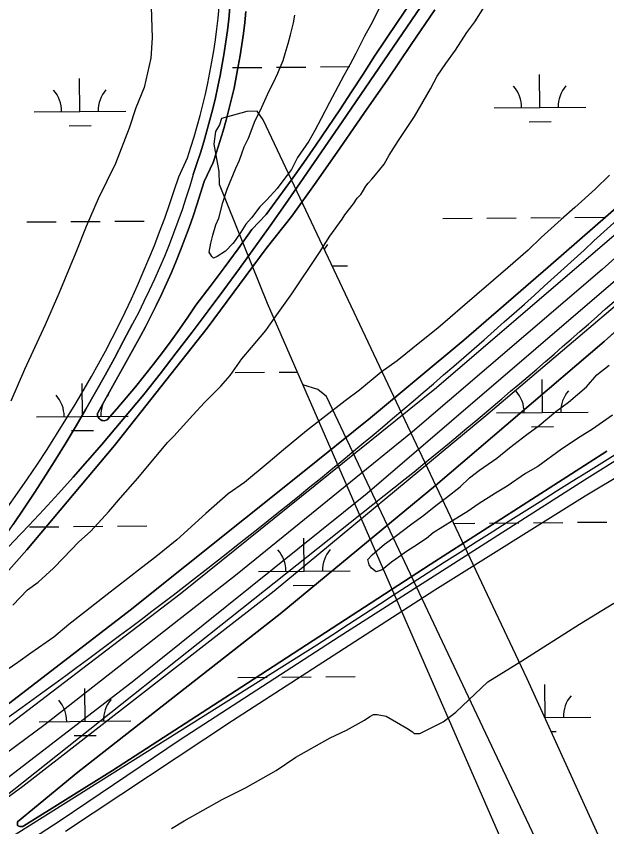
# Model space of a CAD drawing. Extents: x 3568792 to 3606828, y 529143 to 554785.
# Drawn here: x 3600347 to 3600991, y 536452 to 537336 of the extents above; entities that cross this region are included whole.
import ezdxf

# ---------------------------------------------------------------- set-up
doc = ezdxf.new("R2010")
doc.units = 0
for name, color, linetype in [('V-BRDG-OTLN', 7, 'Continuous'), ('V-ROAD-CNTR', 7, 'Continuous'), ('V-SITE-VEGE', 7, 'Continuous'), ('V-TOPO-SHOR', 7, 'Continuous'), ('V-WETL-SWMP', 7, 'Continuous')]:
    doc.layers.add(name, color=color, linetype=linetype)

msp = doc.modelspace()

# ---------------------------------------------------------------- linework, layer by layer
at = {"layer": 'V-BRDG-OTLN'}
for p, q in [((3601172.91, 537147.52), (3600988.46, 536981.67)), ((3600729.93, 536816.17), (3601005.98, 537052.8)), ((3600988.46, 536981.67), (3600804.41, 536824.36)), ((3601112.4, 536900.19), (3600967.58, 536812.79)), ((3600798.4, 536738.39), (3600991.29, 536861.9)), ((3600804.41, 536824.36), (3600634.92, 536684.5)), ((3600475.21, 536611.6), (3600729.93, 536816.17)), ((3600967.58, 536812.79), (3600803.54, 536710.42)), ((3600599.14, 536608.79), (3600798.4, 536738.39)), ((3600803.54, 536710.42), (3600583.04, 536567.77)), ((3600634.92, 536684.5), (3600413.99, 536511.7)), ((3600255.47, 536442.77), (3600475.21, 536611.6)), ((3600451.93, 536513.46), (3600599.14, 536608.79)), ((3600583.04, 536567.77), (3600400.54, 536447.18)), ((3600413.99, 536511.7), (3600348.49, 536457.64)), ((3600355.16, 536453.08), (3600451.93, 536513.46)), ((3600348.49, 536457.64), (3600348.45, 536453.75)), ((3600348.45, 536453.75), (3600349.83, 536452.92)), ((3600349.83, 536452.92), (3600350.87, 536452.56)), ((3600350.87, 536452.56), (3600351.96, 536452.38)), ((3600351.96, 536452.38), (3600353.07, 536452.42)), ((3600353.07, 536452.42), (3600354.14, 536452.65)), ((3600354.14, 536452.65), (3600355.16, 536453.08))]:
    msp.add_line(p, q, dxfattribs=at)
for points in [[(3600093.23, 536306.13), (3600354.26, 536496.47), (3600628.38, 536709.47), (3600859.25, 536900.89), (3601033.75, 537048.76), (3601059.99, 537071.79), (3601086.1, 537094.98), (3601112.06, 537118.31), (3601137.9, 537141.8), (3601163.6, 537165.44), (3601189.15, 537189.24), (3601214.57, 537213.18), (3601239.85, 537237.27), (3601264.98, 537261.51), (3601289.97, 537285.89), (3601314.82, 537310.42), (3601339.53, 537335.1), (3601412.12, 537403.53), (3601484.8, 537471.86), (3601557.59, 537540.08), (3601630.47, 537608.2), (3601703.46, 537676.21), (3602090.81, 538042.26)], [(3599993.03, 536312.37), (3600266.98, 536508.98), (3600525.83, 536706.46), (3600805.5, 536931.41), (3601009.34, 537106.33), (3601046.25, 537138.95), (3601083, 537171.75), (3601119.6, 537204.72), (3601156.03, 537237.87), (3601192.31, 537271.19), (3601228.43, 537304.69), (3601264.39, 537338.35), (3601300.19, 537372.19), (3601335.83, 537406.2), (3601398.4, 537464.38), (3601460.83, 537522.71), (3601523.14, 537581.18), (3601585.31, 537639.78), (3601647.35, 537698.53), (3601709.25, 537757.43), (3601771.02, 537816.45), (3601819.05, 537862.39), (3601867.23, 537908.18)], [(3600660.61, 537176.79), (3600673.94, 537195.86), (3600687.09, 537215.05), (3600700.06, 537234.36), (3600712.87, 537253.79), (3600725.49, 537273.33), (3600737.94, 537292.99), (3600762.46, 537329.68), (3600787.14, 537366.27), (3600811.98, 537402.75), (3600836.99, 537439.12), (3600862.16, 537475.39), (3600887.49, 537511.55), (3600912.98, 537547.61), (3600938.63, 537583.55), (3600964.44, 537619.39), (3600990.41, 537655.12), (3601016.54, 537690.73)], [(3601523.07, 537606.84), (3601475.1, 537561.32), (3601400.34, 537490.12), (3601325.7, 537418.78), (3601293.22, 537388.06), (3601260.6, 537357.48), (3601227.84, 537327.05), (3601194.94, 537296.77), (3601161.9, 537266.65), (3601128.72, 537236.68), (3601095.41, 537206.86), (3601061.95, 537177.2), (3601026.86, 537149.64), (3600927.29, 537062.51), (3600835.28, 536983.2), (3600733.61, 536898.36), (3600657.45, 536837.2), (3600471.19, 536688.33), (3600307.83, 536563.06), (3600212.94, 536492.83), (3600107.05, 536417.7)], [(3600787.14, 537366.27), (3600762.46, 537329.68), (3600737.94, 537292.99), (3600725.49, 537273.33), (3600712.87, 537253.79), (3600700.06, 537234.36), (3600687.09, 537215.05), (3600673.94, 537195.86), (3600660.61, 537176.79), (3600647.11, 537157.84), (3600633.44, 537139.02), (3600619.6, 537120.31), (3600604.09, 537103.69), (3600589.12, 537082.84), (3600573.96, 537062.12), (3600558.62, 537041.53), (3600543.08, 537021.06), (3600534.17, 537008), (3600525.08, 536995.06), (3600515.83, 536982.24), (3600506.4, 536969.55), (3600496.8, 536956.98), (3600487.03, 536944.55), (3600477.1, 536932.25), (3600467, 536920.09), (3600456.74, 536908.06), (3600446.32, 536896.18), (3600445.21, 536895.64), (3600444.04, 536895.3), (3600442.82, 536895.17), (3600441.6, 536895.26), (3600440.41, 536895.56), (3600439.29, 536896.06), (3600438.27, 536896.75), (3600437.39, 536897.61), (3600436.67, 536898.6), (3600436.12, 536899.71), (3600435.79, 536900.89), (3600435.66, 536902.11), (3600435.74, 536903.34), (3600435.87, 536903.88), (3600482.72, 536987.96), (3600487.84, 536997.52), (3600493.88, 537009.23), (3600499.74, 537021.02), (3600505.42, 537032.9), (3600510.91, 537044.87), (3600516.22, 537056.92), (3600521.34, 537069.06), (3600526.27, 537081.26), (3600531.02, 537093.55), (3600535.57, 537105.9), (3600539.93, 537118.33), (3600544.11, 537130.82), (3600548.08, 537143.37), (3600551.87, 537155.98), (3600561.69, 537176.72), (3600565.56, 537188.17), (3600569.22, 537199.69)], [(3600344.36, 536763.69), (3600360.73, 536780.93), (3600376.95, 536798.32), (3600393.02, 536815.85), (3600408.92, 536833.52), (3600424.68, 536851.33), (3600440.27, 536869.27), (3600455.7, 536887.34), (3600470.97, 536905.55), (3600486.08, 536923.89), (3600503.9, 536946.45), (3600521.56, 536969.13), (3600539.06, 536991.93), (3600556.39, 537014.86), (3600573.56, 537037.9), (3600590.55, 537061.06), (3600607.38, 537084.33), (3600624.04, 537107.72), (3600640.53, 537131.22), (3600656.85, 537154.83), (3600702.58, 537221.3), (3600748.09, 537287.91), (3600793.38, 537354.67)], [(3600338.87, 536732.13), (3600358.58, 536754.48), (3600454.17, 536867.95), (3600555.23, 536996), (3600619.5, 537083.02), (3600647.61, 537118.18), (3600674.04, 537155.42), (3600700.3, 537192.78), (3600726.38, 537230.27), (3600752.29, 537267.88), (3600778.01, 537305.62), (3600803.56, 537343.48)], [(3600803.56, 537343.48), (3600778.01, 537305.62), (3600752.29, 537267.88), (3600726.38, 537230.27), (3600700.3, 537192.78), (3600674.04, 537155.42), (3600647.61, 537118.18), (3600619.5, 537083.02), (3600555.23, 536996), (3600454.17, 536867.95), (3600358.58, 536754.48), (3600338.87, 536732.13)], [(3600597.44, 537341.68), (3600596.21, 537329.66), (3600594.78, 537317.65), (3600593.15, 537305.68), (3600591.31, 537293.73), (3600589.26, 537281.82), (3600587.01, 537269.95), (3600584.55, 537258.12), (3600581.89, 537246.33), (3600579.03, 537234.59), (3600575.96, 537222.9), (3600572.69, 537211.26), (3600569.22, 537199.69), (3600565.56, 537188.17), (3600561.69, 537176.72), (3600551.87, 537155.98), (3600548.08, 537143.37), (3600544.11, 537130.82), (3600539.93, 537118.33), (3600535.57, 537105.9), (3600531.02, 537093.55), (3600526.27, 537081.26), (3600521.34, 537069.06), (3600516.22, 537056.92), (3600510.91, 537044.87), (3600505.42, 537032.9), (3600499.74, 537021.02), (3600493.88, 537009.23), (3600487.84, 536997.52), (3600482.72, 536987.96), (3600435.87, 536903.88), (3600435.74, 536903.34), (3600435.66, 536902.11), (3600435.79, 536900.89), (3600436.12, 536899.71), (3600436.67, 536898.6), (3600437.39, 536897.61), (3600438.27, 536896.75), (3600439.29, 536896.06), (3600440.41, 536895.56), (3600441.6, 536895.26), (3600442.82, 536895.17), (3600444.04, 536895.3), (3600445.21, 536895.64), (3600446.32, 536896.18), (3600456.74, 536908.06), (3600467, 536920.09), (3600477.1, 536932.25), (3600487.03, 536944.55), (3600496.8, 536956.98), (3600506.4, 536969.55), (3600515.83, 536982.24), (3600525.08, 536995.06), (3600534.17, 537008), (3600543.08, 537021.06), (3600558.62, 537041.53), (3600573.96, 537062.12), (3600589.12, 537082.84), (3600604.09, 537103.69), (3600619.6, 537120.31), (3600633.44, 537139.02), (3600647.11, 537157.84), (3600660.61, 537176.79)], [(3600524.31, 537161.34), (3600533.84, 537182.05), (3600537.57, 537193.48), (3600541.11, 537204.97), (3600544.46, 537216.53), (3600547.61, 537228.13), (3600550.57, 537239.78), (3600553.33, 537251.49), (3600555.9, 537263.24), (3600558.27, 537275.03), (3600560.45, 537286.85), (3600562.42, 537298.72), (3600564.2, 537310.61), (3600565.77, 537322.53), (3600567.15, 537334.48), (3600568.32, 537346.45)], [(3600580.08, 537345.78), (3600578.81, 537333.39), (3600577.34, 537321.03), (3600575.66, 537308.7), (3600573.79, 537296.39), (3600571.71, 537284.11), (3600569.43, 537271.88), (3600566.96, 537259.68), (3600564.28, 537247.52), (3600561.41, 537235.41), (3600558.34, 537223.34), (3600555.08, 537211.33), (3600551.62, 537199.37), (3600547.96, 537187.47), (3600544.11, 537175.63), (3600540.07, 537163.86)], [(3600569.22, 537199.69), (3600572.69, 537211.26), (3600575.96, 537222.9), (3600579.03, 537234.59), (3600581.89, 537246.33), (3600584.55, 537258.12), (3600587.01, 537269.95), (3600589.26, 537281.82), (3600591.31, 537293.73), (3600593.15, 537305.68), (3600594.78, 537317.65), (3600596.21, 537329.66), (3600597.44, 537341.68)], [(3601277.57, 537320.53), (3600986.2, 537060.11), (3600779.15, 536883.14), (3600587.85, 536727.58), (3600378.45, 536563.63), (3600216.23, 536443.63)], [(3600064.98, 536244.94), (3600394.75, 536458.9), (3600525.79, 536547.21), (3600699.36, 536659.68), (3600966.85, 536830.56), (3601112.86, 536921.92), (3601220.06, 536973.69), (3601359.39, 537047.17), (3601511.79, 537121.69), (3601624.29, 537172.13), (3601646.47, 537181.49), (3601668.73, 537190.67), (3601691.07, 537199.66), (3601713.48, 537208.46), (3601735.97, 537217.07), (3601758.52, 537225.5), (3601781.15, 537233.74), (3601803.85, 537241.79), (3601826.61, 537249.65), (3601849.44, 537257.31), (3601872.33, 537264.79)], [(3600540.07, 537163.86), (3600536.2, 537150.88), (3600532.12, 537137.96), (3600527.83, 537125.11), (3600523.34, 537112.34), (3600518.64, 537099.63), (3600513.75, 537087), (3600508.65, 537074.45), (3600503.35, 537061.98), (3600497.86, 537049.6), (3600492.16, 537037.31), (3600486.28, 537025.11), (3600480.2, 537013), (3600473.93, 537000.99), (3600464.13, 536982.15), (3600454.14, 536963.41), (3600443.96, 536944.77), (3600433.58, 536926.23), (3600423, 536907.81), (3600412.24, 536889.49), (3600401.29, 536871.29), (3600390.14, 536853.2), (3600378.81, 536835.22), (3600367.29, 536817.37), (3600355.59, 536799.63), (3600343.71, 536782.01)], [(3600337.14, 536800.28), (3600348.29, 536815.98), (3600359.26, 536831.82), (3600370.04, 536847.8), (3600380.62, 536863.89), (3600391.01, 536880.12), (3600401.19, 536896.46), (3600411.19, 536912.93), (3600420.98, 536929.52), (3600428.94, 536943.28), (3600436.71, 536957.14), (3600444.28, 536971.12), (3600451.66, 536985.2), (3600458.83, 536999.38), (3600465.81, 537013.66), (3600472.59, 537028.04), (3600479.16, 537042.52), (3600485.53, 537057.08), (3600491.69, 537071.73), (3600497.65, 537086.47), (3600503.4, 537101.29), (3600508.94, 537116.19), (3600514.27, 537131.17), (3600519.4, 537146.22), (3600524.31, 537161.34)], [(3600991.29, 536861.9), (3600798.4, 536738.39), (3600599.14, 536608.79), (3600451.93, 536513.46), (3600355.16, 536453.08), (3600354.14, 536452.65), (3600353.07, 536452.42), (3600351.96, 536452.38), (3600350.87, 536452.56), (3600349.83, 536452.92), (3600348.45, 536453.75), (3600348.49, 536457.64), (3600413.99, 536511.7), (3600634.92, 536684.5), (3600804.41, 536824.36), (3600988.46, 536981.67), (3601172.91, 537147.52)], [(3600835.28, 536983.2), (3600927.29, 537062.51), (3601026.86, 537149.64)], [(3600107.05, 536417.7), (3600212.94, 536492.83), (3600307.83, 536563.06), (3600471.19, 536688.33), (3600657.45, 536837.2), (3600733.61, 536898.36), (3600835.28, 536983.2)]]:
    msp.add_lwpolyline(points, dxfattribs=at)
at = {"layer": 'V-ROAD-CNTR'}
for points in [[(3600998.29, 537648.15), (3600984.86, 537630.9), (3600971.58, 537613.53), (3600958.48, 537596.03), (3600945.53, 537578.42), (3600932.76, 537560.68), (3600920.15, 537542.83), (3600907.71, 537524.86), (3600895.43, 537506.78), (3600883.33, 537488.59), (3600838.47, 537421.56), (3600793.38, 537354.67), (3600748.09, 537287.91), (3600702.58, 537221.3), (3600656.85, 537154.83)], [(3600540.07, 537163.86), (3600544.11, 537175.63), (3600547.96, 537187.47), (3600551.62, 537199.37), (3600555.08, 537211.33), (3600558.34, 537223.34), (3600561.41, 537235.41), (3600564.28, 537247.52), (3600566.96, 537259.68), (3600569.43, 537271.88), (3600571.71, 537284.11), (3600573.79, 537296.39), (3600575.66, 537308.7), (3600577.34, 537321.03), (3600578.81, 537333.39), (3600580.08, 537345.78)], [(3601144.8, 537242.28), (3600977.25, 537091.23)], [(3600540.07, 537163.86), (3600536.2, 537150.88), (3600532.12, 537137.96), (3600527.83, 537125.11), (3600523.34, 537112.34), (3600518.64, 537099.63), (3600513.75, 537087), (3600508.65, 537074.45), (3600503.35, 537061.98), (3600497.86, 537049.6), (3600492.16, 537037.31), (3600486.28, 537025.11), (3600480.2, 537013), (3600473.93, 537000.99)], [(3600656.85, 537154.83), (3600640.53, 537131.22), (3600624.04, 537107.72), (3600607.38, 537084.33), (3600590.55, 537061.06), (3600573.56, 537037.9), (3600556.39, 537014.86), (3600539.06, 536991.93), (3600521.56, 536969.13), (3600503.9, 536946.45), (3600486.08, 536923.89), (3600470.97, 536905.55), (3600455.7, 536887.34), (3600440.27, 536869.27), (3600424.68, 536851.33), (3600408.92, 536833.52), (3600393.02, 536815.85), (3600376.95, 536798.32), (3600360.73, 536780.93), (3600344.36, 536763.69), (3600327.84, 536746.58), (3600311.16, 536729.63), (3600294.34, 536712.82)], [(3599358.35, 535904.82), (3599575.7, 536065.73), (3599809.54, 536244.8), (3599996.66, 536409.41), (3600227.09, 536638.15), (3600294.34, 536712.82), (3600306.95, 536729.92), (3600319.38, 536747.16), (3600331.63, 536764.52), (3600343.71, 536782.01), (3600355.59, 536799.63), (3600367.29, 536817.37), (3600378.81, 536835.22), (3600390.14, 536853.2), (3600401.29, 536871.29), (3600412.24, 536889.49), (3600423, 536907.81), (3600433.58, 536926.23), (3600443.96, 536944.77), (3600454.14, 536963.41), (3600464.13, 536982.15), (3600473.93, 537000.99)], [(3599847.84, 536127.01), (3600200.99, 536379.45), (3600771.3, 536831.63)], [(3600674.99, 536650.23), (3600336.97, 536437.91), (3600117.04, 536319.44)]]:
    msp.add_lwpolyline(points, dxfattribs=at)
for centre, radius, start, end in [((3596543.58, 542037.37), 6706.22, 309.080963, 312.489869), ((3596470.82, 541982.37), 6650.65, 304.584182, 312.65584), ((3608242.32, 525143.42), 13772.12, 120.576921, 123.330482)]:
    msp.add_arc(centre, radius, start, end, dxfattribs=at)
at = {"layer": 'V-SITE-VEGE'}
for p, q in [((3600961.51, 536673.12), (3600998.8, 536696.2)), ((3600898.73, 536633.31), (3600961.51, 536673.12)), ((3600861.44, 536610.23), (3600898.73, 536633.31)), ((3600826.45, 536577.23), (3600861.44, 536610.23)), ((3600726.79, 536568.31), (3600732.67, 536572.47)), ((3600732.67, 536572.47), (3600736.6, 536574.59)), ((3600736.6, 536574.59), (3600740.6, 536574.71)), ((3600740.6, 536574.71), (3600750.63, 536573)), ((3600750.63, 536573), (3600773.01, 536559.67)), ((3600812.76, 536566.84), (3600826.45, 536577.23)), ((3600707.12, 536557.73), (3600726.79, 536568.31)), ((3600787.16, 536554.09), (3600812.76, 536566.84)), ((3600689.39, 536549.22), (3600707.12, 536557.73)), ((3600773.01, 536559.67), (3600779.12, 536555.85)), ((3600779.12, 536555.85), (3600781.17, 536553.92)), ((3600781.17, 536553.92), (3600787.16, 536554.09)), ((3600652.04, 536528.14), (3600689.39, 536549.22)), ((3600630.49, 536513.52), (3600652.04, 536528.14)), ((3600597.08, 536494.55), (3600630.49, 536513.52)), ((3600571.47, 536481.81), (3600597.08, 536494.55)), ((3600530.19, 536458.62), (3600571.47, 536481.81)), ((3600516.45, 536450.22), (3600530.19, 536458.62))]:
    msp.add_line(p, q, dxfattribs=at)
for points in [[(3600494.09, 537346.78), (3600495.09, 537312.84), (3600493.74, 537290.82), (3600486.69, 537258.64), (3600477.35, 537236.39), (3600470.01, 537214.19), (3600455.16, 537175.79), (3600436.31, 537137.27), (3600423.21, 537106.91), (3600412.05, 537078.6), (3600393.38, 537034.09), (3600378.4, 536999.68), (3600355.85, 536951.06), (3600340.88, 536916.65)], [(3600343.06, 536694.1), (3600359.28, 536710.72), (3600370.81, 536719.07), (3600387.74, 536734.33), (3600398.55, 536745.4), (3600414.76, 536762.7), (3600428.31, 536774.5), (3600447.89, 536795.95), (3600460.71, 536811.16), (3600479.61, 536832.59), (3600511.99, 536871.3), (3600518.75, 536878.22), (3600539.68, 536901.05), (3600552.52, 536914.89), (3600570.1, 536932.89), (3600580.21, 536944.65), (3600593, 536962.59), (3600603.8, 536975.04), (3600619.31, 536993.7), (3600629.4, 537008.19), (3600647.57, 537033.72), (3600677.82, 537078.56), (3600689.23, 537096.49), (3600702.7, 537115.13), (3600705.38, 537119.95), (3600714.81, 537131.69), (3600718.84, 537137.9), (3600722.9, 537142.05), (3600724.92, 537144.82), (3600728.26, 537151.01), (3600730.96, 537154.47), (3600735.02, 537158.62), (3600739.06, 537163.46), (3600748.5, 537175.2), (3600753.86, 537184.85), (3600763.93, 537200.71), (3600781.41, 537226.92), (3600798.83, 537257.23), (3600806.2, 537271.01), (3600815.6, 537284.81), (3600826.38, 537299.3), (3600838.46, 537318.61), (3600847.22, 537330.34), (3600857.97, 537346.9)], [(3600743.04, 537344.83), (3600733.68, 537326.93), (3600726.98, 537314.53), (3600717.63, 537295.94), (3600710.93, 537283.55), (3600704.23, 537271.83), (3600688.85, 537242.23), (3600679.48, 537225.01), (3600672.79, 537211.93), (3600666.09, 537200.21), (3600653.99, 537182.28), (3600647.31, 537169.2), (3600637.88, 537156.77), (3600631.82, 537148.49), (3600620.34, 537136.03), (3600612.9, 537128.41), (3600603.46, 537116.67), (3600597.39, 537109.76), (3600592.02, 537100.8), (3600585.97, 537091.82), (3600583.28, 537088.37), (3600575.17, 537080.07), (3600566.34, 537074.48), (3600562.26, 537072.38), (3600560.18, 537074.41), (3600557.39, 537079.17), (3600559.32, 537088.77), (3600561.27, 537097.69), (3600564.56, 537108.68), (3600567.89, 537116.24), (3600572.47, 537133.4), (3600577.09, 537147.83), (3600586.4, 537170.52), (3600590.39, 537179.46), (3600595.69, 537193.9), (3600600.37, 537203.53), (3600607.66, 537222.78), (3600613.01, 537233.1), (3600616.34, 537240.67), (3600623.01, 537255.12), (3600627.69, 537264.07), (3600632.36, 537274.39), (3600633.69, 537277.83), (3600638.35, 537288.15), (3600640.31, 537295.7), (3600643.6, 537306.68), (3600646.22, 537316.3), (3600649.49, 537329.33), (3600650.76, 537337.56)], [(3600994.29, 537163.11), (3600978.73, 537147.87), (3600956.4, 537127.76), (3600941.5, 537114.58), (3600919.84, 537095.16), (3600905.63, 537081.3), (3600883.29, 537061.88), (3600833.85, 537019.54), (3600806.76, 536995.95), (3600789.14, 536982.06), (3600762.71, 536960.53), (3600745.07, 536948), (3600721.36, 536928.56), (3600705.77, 536916.73)], [(3600997.44, 536901.08), (3600975.73, 536885.77), (3600962.14, 536877.4), (3600941.77, 536864.15), (3600916, 536845.36), (3600902.41, 536837.68), (3600882.73, 536823.75), (3600869.82, 536816.07), (3600850.81, 536804.21), (3600839.95, 536796.55), (3600822.97, 536786.09), (3600801.92, 536772.84), (3600794.47, 536766.59), (3600780.89, 536757.53), (3600772.74, 536752.64), (3600761.21, 536744.29), (3600756.46, 536740.81), (3600746.3, 536732.48), (3600739.48, 536730.34), (3600734.65, 536734.39), (3600731.86, 536737.78), (3600730.42, 536743.92), (3600735.15, 536748.77), (3600748.7, 536760.56), (3600760.23, 536768.91), (3600778.54, 536782.82), (3600790.07, 536791.17), (3600806.34, 536803.68), (3600816.51, 536811.33), (3600831.42, 536823.14), (3600841.57, 536832.84), (3600852.42, 536841.18), (3600871.42, 536854.41), (3600884.97, 536865.52), (3600903.95, 536880.12), (3600917.52, 536889.86), (3600935.81, 536905.13), (3600949.37, 536915.56), (3600969.01, 536932.22), (3600980.48, 536945.36), (3600994.04, 536955.78)], [(3600705.77, 536916.73), (3600681.36, 536897.97), (3600663.74, 536884.07), (3600638.67, 536863.24), (3600621.73, 536849.35), (3600595.99, 536827.83), (3600578.35, 536815.31), (3600553.98, 536793.8), (3600522.16, 536765.36), (3600499.12, 536746.61), (3600483.53, 536734.8), (3600468.61, 536722.98), (3600446.24, 536705.61), (3600422.52, 536686.85), (3600404.21, 536672.94), (3600387.96, 536659.06), (3600362.85, 536641.66), (3600348.61, 536631.22), (3600330.28, 536618.69)]]:
    msp.add_lwpolyline(points, dxfattribs=at)
at = {"layer": 'V-TOPO-SHOR'}
msp.add_lwpolyline([(3601374.95, 535491.55), (3601036.45, 536179.49), (3600685.44, 536921.7), (3600675.85, 536929.23), (3600659.58, 536934.16)], dxfattribs=at)
at = {"layer": 'V-WETL-SWMP'}
for p, q in [((3600583.08, 537280.36), (3600615.08, 537280.63)), ((3600631.08, 537280.76), (3600663.08, 537281.03)), ((3600679.08, 537281.17), (3600711.08, 537281.44)), ((3600416.41, 537232.52), (3600416.11, 537268.52)), ((3600918.3, 537236.75), (3600918, 537272.75)), ((3600366.42, 537232.1), (3600466.41, 537232.94)), ((3600868.31, 537236.33), (3600968.3, 537237.18)), ((3600570.97, 537224.75), (3600568.87, 537217.78)), ((3600598.41, 537232.47), (3600570.97, 537224.75)), ((3600609.92, 537232.8), (3600598.41, 537232.47)), ((3600616.48, 537223.55), (3600609.92, 537232.8)), ((3600404.55, 537216.99), (3600428.54, 537217.19)), ((3600568.87, 537217.78), (3600564.46, 537210.73)), ((3600904.43, 536613.4), (3600616.48, 537223.55)), ((3600906.44, 537221.22), (3600930.43, 537221.43)), ((3600564.46, 537210.73), (3600562.56, 537196.85)), ((3600562.56, 537196.85), (3600568.04, 537167.04)), ((3600568.04, 537167.04), (3600568.44, 537153.22)), ((3600568.44, 537153.22), (3600620.63, 537023.36)), ((3600358.59, 537111.96), (3600390.58, 537112.23)), ((3600406.58, 537112.36), (3600438.58, 537112.63)), ((3600454.58, 537112.77), (3600486.58, 537113.04)), ((3600812.48, 537115.79), (3600844.48, 537116.06)), ((3600860.48, 537116.19), (3600892.47, 537116.46)), ((3600908.47, 537116.6), (3600940.47, 537116.87)), ((3600956.47, 537117), (3600988.47, 537117.27)), ((3600691.77, 537064.02), (3600708.32, 537064.16)), ((3600620.63, 537023.36), (3600957.32, 536252.35)), ((3600585.89, 536947.7), (3600617.89, 536947.97)), ((3600633.89, 536948.1), (3600653.42, 536948.26)), ((3600419.22, 536899.86), (3600418.92, 536935.86)), ((3600921.11, 536904.09), (3600920.81, 536940.09)), ((3600369.22, 536899.44), (3600469.22, 536900.28)), ((3600871.11, 536903.67), (3600971.11, 536904.51)), ((3600909.24, 536888.56), (3600933.24, 536888.76)), ((3600407.35, 536884.33), (3600431.35, 536884.53)), ((3600824.29, 536783.2), (3600847.28, 536783.39)), ((3600863.28, 536783.53), (3600895.28, 536783.8)), ((3600911.28, 536783.93), (3600943.28, 536784.2)), ((3600959.28, 536784.34), (3600991.28, 536784.61)), ((3600361.39, 536779.29), (3600393.39, 536779.56)), ((3600409.39, 536779.7), (3600441.39, 536779.97)), ((3600457.39, 536780.1), (3600489.39, 536780.37)), ((3600661.13, 536731.08), (3600660.82, 536767.08)), ((3600611.13, 536730.66), (3600711.12, 536731.5)), ((3600649.26, 536715.55), (3600673.26, 536715.75)), ((3600588.69, 536615.03), (3600620.69, 536615.3)), ((3600636.69, 536615.44), (3600668.69, 536615.71)), ((3600684.69, 536615.84), (3600716.69, 536616.11)), ((3601025.16, 536348.5), (3600904.43, 536613.4)), ((3600923.92, 536571.43), (3600923.61, 536607.43)), ((3600422.03, 536567.19), (3600421.72, 536603.19)), ((3600923.56, 536571.43), (3600973.92, 536571.85)), ((3600372.03, 536566.77), (3600472.03, 536567.62)), ((3600930.56, 536556.05), (3600936.05, 536556.1)), ((3600410.16, 536551.66), (3600434.16, 536551.87))]:
    msp.add_line(p, q, dxfattribs=at)
for centre, start, end in [((3600863.06, 537236.76), 359.71153, 41.25518), ((3600973.54, 537237.7), 139.71152, 181.25518), ((3600361.17, 537232.53), 359.71153, 41.25518), ((3600471.65, 537233.46), 139.71152, 181.25518), ((3600713.56, 537064.68), 139.71152, 149.80754), ((3600474.46, 536900.8), 139.71152, 181.25518), ((3600865.87, 536904.1), 359.71153, 41.25518), ((3600976.35, 536905.03), 139.71152, 181.25518), ((3600363.98, 536899.87), 359.71153, 41.25518), ((3600605.88, 536731.09), 359.71153, 41.25518), ((3600716.36, 536732.02), 139.71152, 181.25518), ((3600366.78, 536567.2), 359.71153, 41.25518), ((3600477.26, 536568.14), 139.71152, 181.25518), ((3600979.15, 536572.37), 139.71152, 181.25518)]:
    msp.add_arc(centre, 35.25, start, end, dxfattribs=at)

doc.saveas('drawing.dxf')
